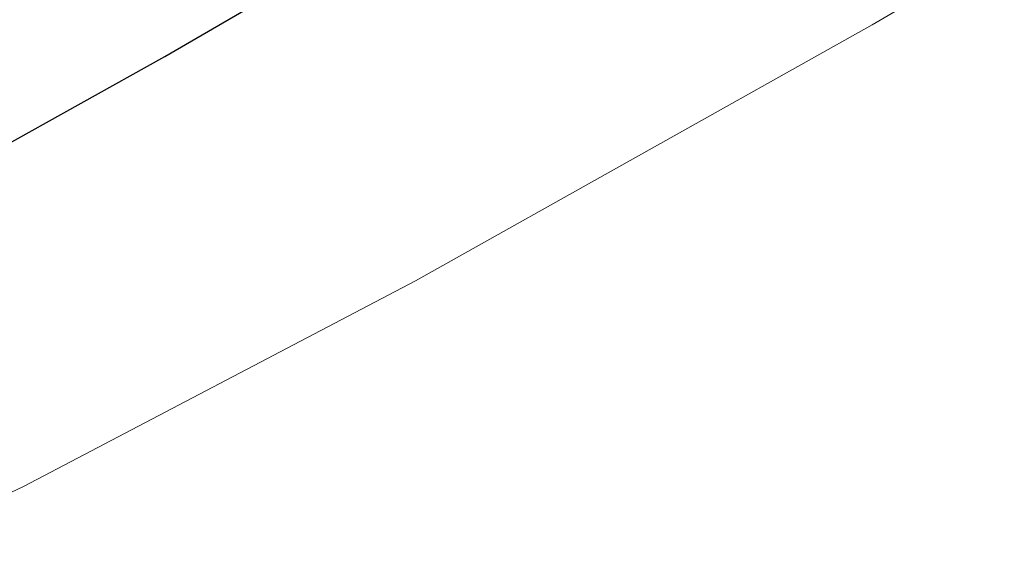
# Model space of a CAD drawing. Extents: x 1620613 to 1693141, y 557269 to 607790.
# Tile 857 of 1056: x 1620848.66 to 1620851.74, y 607327.2 to 607328.87. Entities that reach past the tile are written whole.
import ezdxf

# ---------------------------------------------------------------- set-up
doc = ezdxf.new("R2010")
doc.units = 0
doc.header["$LTSCALE"] = 10
doc.header["$MEASUREMENT"] = 0
for name, pattern in [('DGN Style 2', [7.346996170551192, 4.408197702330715, -2.938798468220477]), ('DGN Style 3', [10.28579463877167, 7.346996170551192, -2.938798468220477]), ('DGN Style 5', [5.142897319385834, 2.204098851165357, -2.938798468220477])]:
    doc.linetypes.add(name, pattern=pattern)
for name, color, linetype, lineweight in [('DT_X_Contour_Major', 132, 'DGN Style 3', 30), ('DT_X_Contour_Minor', 136, 'DGN Style 3', 0), ('PV_X_Driveway', 7, 'DGN Style 5', 0), ('SV_X_Top_of_Bank', 97, 'DGN Style 2', 0)]:
    doc.layers.add(name, color=color, linetype=linetype, lineweight=lineweight)

# ---------------------------------------------------------------- blocks, each defined once
blk = doc.blocks.new('*U1004')
at = {"layer": 'DT_X_Contour_Major', "elevation": 3.400041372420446, "flags": 128}
blk.add_lwpolyline([(-244.1590263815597, -27.22526824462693), (-245.9582130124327, -31.53047772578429), (-246.3161540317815, -32.38748241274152), (-246.6188971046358, -33.11340669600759), (-246.8664422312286, -33.70825057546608), (-247.0587894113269, -34.172014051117), (-247.8276143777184, -36.03038932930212), (-248.8338658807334, -38.35807953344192), (-249.0797851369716, -38.97471545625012), (-249.3862922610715, -39.82704170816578), (-249.753387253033, -40.91505828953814), (-250.1810701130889, -42.23876520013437), (-252.3182951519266, -48.96600821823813), (-254.6054744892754, -56.26317921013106), (-254.9177434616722, -57.68377750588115), (-254.8743306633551, -58.81821339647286), (-254.4752360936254, -59.66648688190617), (-253.720459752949, -60.2285979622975), (-251.2334804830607, -61.34601096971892), (-250.3786960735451, -61.73542086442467), (-249.6795772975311, -62.06559079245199), (-249.1361241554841, -62.3365207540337), (-248.7483366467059, -62.54821074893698), (-247.9217908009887, -63.03373078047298), (-247.6191146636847, -63.20065513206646), (-247.3309956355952, -63.33728816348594), (-247.05743371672, -63.44362987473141), (-246.7984289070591, -63.51968026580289), (-245.6237063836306, -63.80390234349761), (-235.3623574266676, -59.70334397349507), (-233.3790248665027, -58.91168992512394), (-231.8267481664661, -58.29410993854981), (-230.7055273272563, -57.85060401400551), (-230.0153623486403, -57.5811721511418), (-228.7496635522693, -57.09478593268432), (-228.3102899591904, -56.92563881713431), (-227.9414432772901, -56.78298713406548), (-227.6431235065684, -56.66683088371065), (-227.4153306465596, -56.57717006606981), (-226.9019189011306, -56.37340179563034), (-226.6787531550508, -56.2856658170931), (-226.3943147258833, -56.1752840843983), (-226.0486036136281, -56.04225659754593), (-225.6416198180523, -55.88658335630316), (-224.4746327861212, -55.441260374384), (-223.7302941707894, -55.14333622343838), (-222.3725185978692, -54.58355600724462), (-220.4013060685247, -53.76191972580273), (-217.8166565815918, -52.67842737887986), (-204.0789312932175, -46.90836498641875), (-203.7526982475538, -46.7713419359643), (-203.6283501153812, -46.71902253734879), (-203.4999805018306, -46.6648316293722), (-203.3675894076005, -46.60876921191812), (-203.2311768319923, -46.55083528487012), (-202.8620479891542, -46.3938494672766), (-202.3760832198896, -46.19854980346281), (-201.1950355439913, -45.73039017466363), (-199.3189049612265, -44.98937058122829), (-196.747691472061, -43.97549102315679), (-188.9643449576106, -40.90799891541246), (-186.3492845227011, -39.87446542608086), (-184.3416131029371, -39.07448403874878), (-182.9413306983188, -38.50805475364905), (-182.1484373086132, -38.17517757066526), (-180.8439069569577, -37.59890788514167), (-180.1253951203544, -37.23597068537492), (-178.9482573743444, -36.57936135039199), (-177.3124937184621, -35.62907987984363), (-175.2181041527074, -34.38512627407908), (-169.0215640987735, -30.67635381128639), (-166.9159204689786, -29.41391421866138), (-165.2463946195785, -28.40817478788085), (-164.0129865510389, -27.65913551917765), (-163.2156962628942, -27.16679641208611), (-161.6710792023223, -26.19615900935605), (-161.1568342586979, -25.873664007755), (-160.7725622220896, -25.634157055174), (-160.5182630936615, -25.47763815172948), (-160.3939368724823, -25.40410729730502), (-160.2356974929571, -25.31867575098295), (-160.1799956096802, -25.28837645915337), (-160.1315694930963, -25.2615522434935), (-160.090419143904, -25.23820310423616), (-160.0565445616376, -25.21832904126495), (-159.97591336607, -25.16996497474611), (-159.8818810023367, -25.11758790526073), (-159.6602573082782, -24.9967297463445), (-159.3110422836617, -24.80739049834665), (-158.8342359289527, -24.54957016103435), (-157.3926305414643, -23.7707411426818), (-156.5871451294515, -23.30127169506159), (-155.2518929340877, -22.4769851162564), (-153.3868739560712, -21.29788140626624), (-150.992088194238, -19.76396056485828), (-143.8996371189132, -15.20041547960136), (-141.5510294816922, -13.6892345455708), (-139.8245448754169, -12.57835055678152), (-138.7201833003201, -11.86776351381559), (-138.2379447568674, -11.55747341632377), (-137.7814726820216, -11.26376241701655), (-137.5833660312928, -11.13851753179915), (-137.3314001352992, -10.98306612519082), (-137.0255749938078, -10.79740819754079), (-136.6658906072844, -10.58154374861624), (-135.6349199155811, -9.96562985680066), (-135.0410585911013, -9.613441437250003), (-134.0327026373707, -9.018811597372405), (-132.609852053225, -8.181740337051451), (-130.7725068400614, -7.102227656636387), (-125.3202600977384, -3.900271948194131), (-123.5274441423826, -2.845920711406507), (-122.2381813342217, -2.084333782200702), (-121.4524716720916, -1.615511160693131), (-121.1703151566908, -1.43945284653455), (-121.0893019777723, -1.360316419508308), (-121.0603139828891, -1.330682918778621), (-121.0341098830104, -1.301134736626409), (-121.0106896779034, -1.271671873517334), (-120.9900533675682, -1.242294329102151), (-120.9387350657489, -1.164067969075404), (-120.8345032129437, -1.07860762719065), (-120.5602963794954, -0.8808963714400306), (-120.1161145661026, -0.5709342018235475), (-119.5019577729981, -0.1487211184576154), (-117.6375730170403, 1.126848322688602), (-117.0039974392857, 1.540982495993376), (-116.501559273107, 1.8267079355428), (-116.130258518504, 1.984024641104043), (-115.8900951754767, 2.012932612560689), (-115.0753202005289, 1.848216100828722), (-114.8765951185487, 1.579952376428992), (-114.8303824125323, 1.515370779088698), (-114.7769121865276, 1.436596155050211), (-114.7161844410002, 1.343628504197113), (-114.6481991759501, 1.236467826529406), (-114.4572284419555, 0.9317819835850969), (-114.3829532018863, 0.8376593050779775), (-114.3033555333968, 0.78380565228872), (-114.2184354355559, 0.7702210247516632), (-114.1281929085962, 0.7969054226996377), (-113.8804495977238, 0.9217558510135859), (-113.7693621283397, 0.9776275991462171), (-113.6219072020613, 1.0516050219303), (-113.4380848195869, 1.143688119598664), (-113.2178949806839, 1.25387689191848), (-112.5822321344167, 1.571854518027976), (-112.3691668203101, 1.676750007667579), (-112.2067180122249, 1.752953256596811), (-112.0948857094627, 1.800464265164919), (-112.0336699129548, 1.819283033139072), (-111.9379164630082, 1.831210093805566), (-111.8761730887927, 1.84954263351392), (-111.7627580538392, 1.895594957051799), (-111.597671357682, 1.969367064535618), (-111.3809130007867, 2.070858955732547), (-110.73399516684, 2.378463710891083), (-110.523190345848, 2.4765933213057), (-110.3759642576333, 2.540278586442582), (-110.2923169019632, 2.569519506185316), (-110.2722482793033, 2.564316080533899), (-110.3035035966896, 2.504514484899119), (-110.2847789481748, 2.498041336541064), (-110.2051635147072, 2.523473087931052), (-110.0646572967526, 2.580809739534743), (-109.8632602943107, 2.670051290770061), (-109.2450139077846, 2.950568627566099), (-108.9819837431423, 3.070520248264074), (-108.6565780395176, 3.219987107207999), (-108.2687967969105, 3.398969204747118), (-107.8186400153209, 3.607466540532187), (-106.5350545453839, 4.202813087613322), (-106.0900125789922, 4.409555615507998), (-105.7175757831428, 4.583273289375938), (-105.4177441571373, 4.723966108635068), (-105.1905177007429, 4.831634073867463), (-104.68138737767, 5.074715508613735), (-104.4100843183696, 5.201285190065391), (-103.9780228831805, 5.398683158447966), (-103.3852030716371, 5.666909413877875), (-102.6316248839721, 6.005963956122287), (-100.4077385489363, 7.004547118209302), (-99.62688119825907, 7.355245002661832), (-98.95222389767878, 7.658401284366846), (-98.38376664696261, 7.91401596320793), (-97.92150944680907, 8.12208903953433), (-96.83042364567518, 8.613561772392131), (-96.42078474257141, 8.79827238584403), (-96.01018238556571, 8.983799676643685), (-95.5986165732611, 9.170143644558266), (-95.18608730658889, 9.357304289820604), (-94.08472465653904, 9.857488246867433), (-93.39744857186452, 10.16794119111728), (-92.16164230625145, 10.72416205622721), (-90.37730585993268, 11.52615084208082), (-88.04443923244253, 12.57390754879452), (-81.09208798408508, 15.69561599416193), (-78.73961042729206, 16.75160535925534), (-76.89644119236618, 17.57829212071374), (-75.56258027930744, 18.17567627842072), (-74.73802768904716, 18.5437578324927), (-73.2182985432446, 19.2195718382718), (-72.40313108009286, 19.58344266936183), (-71.0974255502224, 20.16819465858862), (-69.30118195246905, 20.97382780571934), (-67.01440028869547, 22.00034211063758), (-60.26226509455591, 25.03222180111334), (-57.98118495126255, 26.0552568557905), (-56.20204591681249, 26.85045225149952), (-54.92484799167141, 27.41780798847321), (-54.14959117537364, 27.75732406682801), (-52.751494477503, 28.35891406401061), (-52.24375127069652, 28.57733037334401), (-51.76909417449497, 28.78138680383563), (-51.32752318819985, 28.97108335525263), (-50.91903831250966, 29.14642002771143), (-49.87386012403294, 29.59483798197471), (-49.46658876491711, 29.77317639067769), (-49.02865832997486, 29.97187815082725), (-48.56006881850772, 30.19094326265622), (-48.06082023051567, 30.43037172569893), (-46.68861189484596, 31.09599876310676), (-46.23529187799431, 31.3161497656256), (-45.90448807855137, 31.47738249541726), (-45.69620049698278, 31.57969695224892), (-45.61042913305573, 31.62309313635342), (-45.5450604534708, 31.6602585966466), (-45.492963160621, 31.68481529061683), (-45.38569779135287, 31.73061127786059), (-45.22326434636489, 31.79764655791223), (-45.00566282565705, 31.88592113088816), (-44.35183466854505, 32.14963904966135), (-44.11952607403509, 32.24228838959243), (-43.91297140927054, 32.32244796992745), (-43.73217067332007, 32.39011779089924), (-43.57712386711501, 32.44529785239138), (-43.19800428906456, 32.57579167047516), (-43.07670890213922, 32.62026508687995), (-42.99716242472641, 32.65581497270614), (-42.95936485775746, 32.68244132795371), (-42.96331620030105, 32.70014415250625), (-43.07916992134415, 32.7619357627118), (-43.45694219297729, 33.57664785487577), (-43.5294094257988, 33.73257840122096), (-43.58490872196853, 33.85120771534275), (-43.62344008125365, 33.93253579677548), (-43.64500350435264, 33.97656264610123), (-43.70604095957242, 34.09498506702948), (-43.73673183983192, 34.20573578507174), (-43.74516710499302, 34.22525528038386), (-43.7573196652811, 34.23634917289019), (-43.77318952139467, 34.23901746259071), (-43.79277667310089, 34.23326014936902), (-43.84996547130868, 34.2066731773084), (-43.87138412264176, 34.19712131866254), (-43.89274847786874, 34.18840597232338), (-43.91405853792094, 34.1805271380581), (-43.93531430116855, 34.17348481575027), (-44.03438117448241, 34.14257250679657), (-45.18047755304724, 35.95899565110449), (-45.40643188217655, 36.30312513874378), (-45.59311070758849, 36.55704653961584), (-45.74051402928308, 36.72075985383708), (-45.8486418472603, 36.79426508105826), (-46.084615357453, 36.87000157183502), (-46.11991900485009, 37.02740357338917), (-46.04884981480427, 37.44280721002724), (-45.87140778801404, 38.11621248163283), (-45.58759292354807, 39.04761938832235), (-44.01492026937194, 43.99618876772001), (-43.65202071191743, 44.78028851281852), (-43.51475034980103, 44.97700173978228), (-43.25846764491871, 45.23109867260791), (-42.88317259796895, 45.54257931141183), (-42.38886520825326, 45.91144365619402), (-39.80440192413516, 47.76670591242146), (-39.63361441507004, 48.52383685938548), (-39.89284177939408, 49.04233636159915), (-40.74371851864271, 50.27335017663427), (-42.18624463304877, 52.21687830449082), (-44.22042012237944, 54.87292074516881), (-50.43375392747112, 62.90571967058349), (-53.29829177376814, 66.43294601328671), (-57.23190495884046, 70.99002584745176), (-62.23459348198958, 76.57695917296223), (-68.30635734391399, 83.19374598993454), (-85.92316142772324, 102.2116488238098), (-91.77268511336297, 108.5314606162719), (-96.10865310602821, 113.227468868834), (-98.93106540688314, 116.2996735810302), (-100.2399220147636, 117.7480747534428), (-101.7121320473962, 119.4454064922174), (-102.2558617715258, 119.9739047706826), (-102.7828934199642, 120.2864008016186), (-103.2932269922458, 120.3828945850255), (-103.7868624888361, 120.2633861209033), (-105.0809597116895, 119.6566938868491), (-105.5399765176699, 119.5053821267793), (-105.9464540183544, 119.5064660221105), (-106.3003922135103, 119.6599455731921), (-106.6017911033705, 119.9658207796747), (-107.3354690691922, 120.9846822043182), (-107.7264093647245, 121.3892293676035), (-108.3489717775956, 121.8387247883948), (-109.203156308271, 122.3331684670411), (-110.2889629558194, 122.8725604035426), (-113.4932768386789, 124.3708699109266), (-114.5881001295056, 124.8468455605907), (-115.4693345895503, 125.1510403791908), (-116.1369802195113, 125.2834543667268), (-116.5910370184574, 125.2440875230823), (-117.5170700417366, 124.9100681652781), (-117.7476291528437, 124.9816660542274), (-117.7447817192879, 125.4469742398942), (-117.5085277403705, 126.305992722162), (-117.0388672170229, 127.558721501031), (-115.4752304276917, 131.4242786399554), (-114.831011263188, 133.1393941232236), (-114.0710813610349, 135.3855727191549), (-113.1954407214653, 138.1628144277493), (-112.2040893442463, 141.4711192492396), (-109.4062046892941, 151.0013495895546), (-108.3545405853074, 154.615217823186), (-107.2979617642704, 158.3091497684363), (-106.2364682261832, 162.0831454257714), (-105.1700599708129, 165.9372047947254), (-102.3197516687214, 176.3214480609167), (-101.3607452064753, 179.7893665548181), (-100.6214570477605, 182.4049395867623), (-100.1018871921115, 184.1681671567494), (-99.80203563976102, 185.0790492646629), (-99.29538923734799, 186.3716076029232), (-98.9992753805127, 186.5180118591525), (-98.49091861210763, 185.9878058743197), (-97.77031893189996, 184.7809896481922), (-96.83747633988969, 182.8975631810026), (-91.9889774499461, 172.5294824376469)], dxfattribs=at)
at = {"layer": 'DT_X_Contour_Minor', "transparency": 33554559, "flags": 128}
for points, elevation in [([(-251.2889938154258, -31.09727382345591), (-253.6248656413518, -36.68669815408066), (-254.4756969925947, -39.71706375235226), (-254.6886244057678, -40.4533310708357), (-254.9627646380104, -41.36340491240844), (-255.298117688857, -42.44728527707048), (-255.6946835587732, -43.70497216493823), (-257.6881541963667, -49.97972619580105), (-259.0102722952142, -54.19790081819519), (-259.5375105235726, -55.17637444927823), (-260.5526031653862, -56.30400621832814), (-262.0555502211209, -57.58079612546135), (-264.0463516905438, -59.00674417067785), (-270.0056281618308, -63.00814980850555), (-271.6953151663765, -64.33811523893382), (-272.2949188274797, -65.3269573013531), (-271.8044391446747, -65.97467599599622), (-270.2238761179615, -66.28127132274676), (-264.5555969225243, -66.64402770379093), (-262.6254697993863, -66.79497280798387), (-261.086297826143, -66.9757408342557), (-259.9380810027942, -67.18633178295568), (-259.1808193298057, -67.42674565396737), (-256.5591602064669, -68.61826387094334), (-252.9671011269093, -67.6306936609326), (-252.2884151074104, -67.44352781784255), (-251.791810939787, -67.30527466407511), (-251.4772886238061, -67.2159341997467), (-251.3448481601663, -67.17550642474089), (-251.2344493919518, -67.13291594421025), (-250.8399330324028, -66.9757632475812), (-249.7391830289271, -66.53624801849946), (-247.9321993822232, -65.81437025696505), (-245.4189820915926, -64.81012996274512), (-237.775424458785, -61.75567246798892), (-235.1706612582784, -60.71626044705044), (-233.0890398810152, -59.88886750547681), (-231.530560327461, -59.2734936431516), (-230.495222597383, -58.87013885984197), (-228.431844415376, -58.07721821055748), (-227.7333319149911, -57.80852125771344), (-227.1853280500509, -57.59712088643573), (-226.7878328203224, -57.44301709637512), (-226.5408462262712, -57.34620988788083), (-226.0828934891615, -57.16445277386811), (-225.8461630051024, -57.07181872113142), (-225.4794361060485, -56.93023439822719), (-224.982712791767, -56.73969980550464), (-224.3559930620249, -56.50021494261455), (-222.511411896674, -55.79632161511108), (-221.597072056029, -55.43553532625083), (-220.2374884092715, -54.88109645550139), (-218.4326609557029, -54.13300500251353), (-216.1825896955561, -53.19126096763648), (-205.8273901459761, -48.84191300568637), (-204.4341094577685, -48.25671303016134), (-204.1551154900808, -48.1395311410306), (-203.9667143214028, -48.05988908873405), (-203.610756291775, -47.90884934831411), (-203.0872414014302, -47.68641191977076), (-202.3961696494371, -47.39257680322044), (-200.3299024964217, -46.51381957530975), (-199.3883255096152, -46.12159672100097), (-198.1132949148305, -45.60399607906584), (-196.5048107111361, -44.96101764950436), (-194.5628728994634, -44.19266143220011), (-188.9397672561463, -41.97654113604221), (-186.9793009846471, -41.19840604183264), (-185.3152314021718, -40.52609098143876), (-183.9475585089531, -39.95959595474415), (-182.876282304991, -39.49892096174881), (-180.4147413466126, -38.41154769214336), (-179.3903959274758, -37.92508193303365), (-178.1635153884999, -37.28121460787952), (-176.7340997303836, -36.47994571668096), (-175.1021489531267, -35.52127525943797), (-170.4802333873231, -32.75495195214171), (-168.8461744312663, -31.77341956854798), (-167.4104342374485, -30.90356489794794), (-166.1730128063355, -30.14538794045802), (-165.133910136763, -29.49888869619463), (-162.6273947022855, -27.92379432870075), (-161.7929076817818, -27.40046804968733), (-161.1693331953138, -27.0118099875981), (-160.7566712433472, -26.75782014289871), (-160.5549218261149, -26.63849851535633), (-160.2981400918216, -26.49986513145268), (-160.2108267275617, -26.45254249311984), (-160.1414729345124, -26.41454961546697), (-160.090078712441, -26.38588649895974), (-160.0566440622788, -26.36655314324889), (-159.9914310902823, -26.32743720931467), (-159.8605312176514, -26.25544378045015), (-159.5167413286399, -26.06880044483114), (-158.9600614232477, -25.76750720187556), (-158.1904915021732, -25.35156405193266), (-155.854451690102, -24.08951577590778), (-154.7926750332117, -23.48542267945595), (-153.3593749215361, -22.61967959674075), (-151.5545513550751, -21.49228652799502), (-149.3782043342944, -20.10324347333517), (-143.079247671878, -16.05026201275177), (-140.9933992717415, -14.70815008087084), (-139.4600715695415, -13.72155038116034), (-138.4792645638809, -13.09046291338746), (-138.050978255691, -12.81488767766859), (-137.6455756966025, -12.55403669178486), (-137.4382650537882, -12.42406448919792), (-137.1203850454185, -12.22978612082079), (-136.6919356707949, -11.97120158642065), (-136.1529169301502, -11.64831088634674), (-134.568107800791, -10.70152746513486), (-133.8224923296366, -10.2583754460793), (-132.7742527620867, -9.639006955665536), (-131.4233890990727, -8.843421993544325), (-129.7699013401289, -7.871620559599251), (-124.9571018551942, -5.045194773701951), (-123.3572829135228, -4.097632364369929), (-122.1674257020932, -3.374764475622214), (-121.3875302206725, -2.876591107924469), (-121.0175964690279, -2.603112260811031), (-120.5777221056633, -2.173428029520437), (-120.420327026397, -2.012528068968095), (-120.2780475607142, -1.852091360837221), (-120.1508837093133, -1.692117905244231), (-120.0388354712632, -1.532607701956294), (-119.7601943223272, -1.107864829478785), (-119.6002302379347, -0.9216060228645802), (-119.3293188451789, -0.6813867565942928), (-118.9474601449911, -0.3872070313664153), (-118.4546541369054, -0.03906684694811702), (-116.992575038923, 0.9612542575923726), (-116.4957153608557, 1.286024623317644), (-116.1016956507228, 1.510094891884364), (-115.8105159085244, 1.633465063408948), (-115.6221761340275, 1.656135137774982), (-114.9832171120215, 1.52696192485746), (-114.8273738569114, 1.316585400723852), (-114.7911331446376, 1.265939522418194), (-114.7492009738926, 1.204163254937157), (-114.7015773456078, 1.131256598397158), (-114.6482622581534, 1.047219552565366), (-114.4985000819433, 0.8082802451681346), (-114.4318522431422, 0.7387010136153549), (-114.3442303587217, 0.7091677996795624), (-114.2356344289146, 0.7196806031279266), (-114.106064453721, 0.7702394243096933), (-113.7325791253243, 0.9584576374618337), (-113.5835035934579, 1.033485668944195), (-113.4163909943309, 1.117406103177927), (-113.2312413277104, 1.210218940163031), (-113.0280545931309, 1.311924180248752), (-112.4621738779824, 1.594994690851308), (-112.2724985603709, 1.688374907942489), (-112.1278831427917, 1.756212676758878), (-112.0283276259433, 1.798507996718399), (-111.9738320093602, 1.815260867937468), (-111.8885902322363, 1.825878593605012), (-111.8336249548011, 1.842198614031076), (-111.7326604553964, 1.88319538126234), (-111.5856967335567, 1.948868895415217), (-111.3927337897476, 2.039219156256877), (-110.8168336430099, 2.313055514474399), (-110.6291706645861, 2.400412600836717), (-110.498106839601, 2.457106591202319), (-110.4236421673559, 2.483137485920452), (-110.4057766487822, 2.478505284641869), (-110.4336008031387, 2.425268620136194), (-110.408598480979, 2.423287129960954), (-110.3127233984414, 2.457270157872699), (-110.1459755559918, 2.527217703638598), (-109.9083549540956, 2.633129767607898), (-109.1802030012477, 2.963514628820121), (-108.8860031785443, 3.097559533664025), (-108.5495176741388, 3.251905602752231), (-108.170746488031, 3.426552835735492), (-107.7496896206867, 3.621501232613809), (-106.5704903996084, 4.168431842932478), (-106.1554237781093, 4.36132963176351), (-105.7946233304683, 4.529825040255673), (-105.4880890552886, 4.673918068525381), (-105.2358209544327, 4.79360871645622), (-104.6354609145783, 5.080247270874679), (-104.3412596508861, 5.217949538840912), (-103.9089258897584, 5.416077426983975), (-103.3384596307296, 5.674630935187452), (-102.6298608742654, 5.993610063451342), (-100.5560875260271, 6.924788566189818), (-99.8152772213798, 7.257517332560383), (-99.14817631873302, 7.557319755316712), (-98.55478481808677, 7.824195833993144), (-98.0351027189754, 8.058145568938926), (-96.7475629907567, 8.638109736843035), (-96.26416712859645, 8.856078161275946), (-95.77963433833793, 9.075010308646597), (-95.29396462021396, 9.294906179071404), (-94.80715797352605, 9.515765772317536), (-93.50749101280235, 10.10600965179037), (-92.77353282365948, 10.4377576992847), (-91.54640847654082, 10.99031893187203), (-89.82611797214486, 11.76369334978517), (-87.61266130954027, 12.75788095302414), (-81.05255533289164, 15.70346547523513), (-78.81576908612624, 16.70745149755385), (-77.02548982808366, 17.51022117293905), (-75.68171755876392, 18.11177450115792), (-74.78445227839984, 18.5121114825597), (-72.98708751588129, 19.31138830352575), (-72.1013000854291, 19.70657468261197), (-70.79196136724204, 20.29267620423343), (-69.05907136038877, 21.06969286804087), (-66.90263006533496, 22.03762467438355), (-60.58738489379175, 24.87332968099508), (-58.43750897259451, 25.8372231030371), (-56.72431508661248, 26.60212461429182), (-55.4478032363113, 27.16803421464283), (-54.60797342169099, 27.53495190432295), (-52.95066996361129, 28.24807652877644), (-52.3487913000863, 28.50698716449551), (-51.78613290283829, 28.74887560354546), (-51.26269477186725, 28.97374184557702), (-50.778476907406, 29.18158589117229), (-49.53952295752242, 29.71314041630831), (-49.0775596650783, 29.91444531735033), (-48.62088525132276, 30.11969412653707), (-48.16949971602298, 30.32888684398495), (-47.7234030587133, 30.54202346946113), (-46.5408638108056, 31.11564634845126), (-46.15020249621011, 31.30536768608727), (-45.86512298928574, 31.4443145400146), (-45.68562528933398, 31.53248690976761), (-45.61170939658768, 31.56988479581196), (-45.55537609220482, 31.60191317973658), (-45.51047978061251, 31.62307560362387), (-45.41804082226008, 31.66254158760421), (-45.27805921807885, 31.72031113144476), (-45.09053496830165, 31.79638423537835), (-44.52708010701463, 32.02365059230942), (-44.31715165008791, 32.10684285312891), (-44.10995742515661, 32.1859698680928), (-43.90549743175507, 32.26103163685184), (-43.70377167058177, 32.33202815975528), (-43.16948194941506, 32.51593189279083), (-42.99717565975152, 32.57787939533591), (-42.88097408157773, 32.62579410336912), (-42.82087721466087, 32.6596760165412), (-42.81688505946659, 32.6795251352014), (-42.88104559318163, 32.71374572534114), (-42.87156232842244, 32.74108844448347), (-42.79499213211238, 32.79745115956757), (-42.65133500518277, 32.88283387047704), (-42.44059094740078, 32.99723657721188), (-41.78915755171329, 33.34100378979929), (-41.57206330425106, 33.45714496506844), (-41.40935560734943, 33.54774308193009), (-41.30103446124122, 33.61279814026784), (-41.24709986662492, 33.65231013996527), (-41.12230704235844, 33.77709900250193), (-41.25624996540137, 34.01663192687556), (-41.28952939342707, 34.07826015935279), (-41.33196356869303, 34.16048788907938), (-41.38355249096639, 34.26331511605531), (-41.44429615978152, 34.38674184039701), (-41.74912769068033, 35.01079871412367), (-42.7012064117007, 34.65888466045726), (-42.87650068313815, 34.59461657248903), (-42.99434976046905, 34.55263261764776), (-43.05475364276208, 34.53293279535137), (-43.05771233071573, 34.53551710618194), (-42.93748075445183, 34.59957353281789), (-43.78832270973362, 36.72433501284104), (-43.95516180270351, 37.13430726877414), (-44.09103252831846, 37.45361197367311), (-44.19593488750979, 37.68224912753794), (-44.26986888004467, 37.82021873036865), (-44.42573503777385, 38.0672476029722), (-44.47900148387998, 38.1489852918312), (-44.52190120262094, 38.20892670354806), (-44.55443419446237, 38.24707183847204), (-44.57660045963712, 38.26342069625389), (-44.62188819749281, 38.2779559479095), (-44.62866362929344, 38.30816434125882), (-44.61502412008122, 38.38788808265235), (-44.58096967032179, 38.51712717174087), (-44.52650028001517, 38.69588160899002), (-44.22467493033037, 39.64560479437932), (-43.09697245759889, 42.08217767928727), (-42.67040779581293, 42.69345974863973), (-41.87401487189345, 43.48306043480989), (-40.70779368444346, 44.45097973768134), (-39.17174423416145, 45.59721765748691), (-31.14058085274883, 51.36240472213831), (-31.13452700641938, 51.38924248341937), (-31.61714367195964, 52.01968448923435), (-33.06758817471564, 53.89950860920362), (-35.48586051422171, 57.02871484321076), (-38.87196069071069, 61.40730319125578), (-56.93202646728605, 84.75594041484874)], 3.000041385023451), ([(-28.66335585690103, 51.7220972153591), (-29.30004596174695, 51.26892201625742), (-29.42493632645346, 51.18009445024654), (-29.52674023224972, 51.10782969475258), (-29.60545768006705, 51.05212774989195), (-29.66108866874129, 51.01298861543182), (-29.77865602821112, 50.93070133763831), (-29.85936793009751, 50.86308585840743), (-30.01332811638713, 50.72195487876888), (-30.24053658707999, 50.50730839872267), (-30.54099334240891, 50.21914641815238), (-31.4398757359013, 49.35269380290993), (-31.75494705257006, 49.04151269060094), (-32.02599920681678, 48.7578088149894), (-32.25303219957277, 48.50158217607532), (-32.43604603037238, 48.27283277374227), (-32.86539069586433, 47.69947068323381), (-33.16645912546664, 47.39634373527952), (-33.74765591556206, 46.91698445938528), (-34.60898106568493, 46.26139285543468), (-35.75043457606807, 45.42956892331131), (-39.16781508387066, 42.9763953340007), (-40.31616411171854, 42.11306466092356), (-41.19817581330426, 41.36295283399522), (-41.81385018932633, 40.72605985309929), (-42.16318723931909, 40.20238571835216), (-42.73963627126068, 38.95687982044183), (-42.90612817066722, 38.49162199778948), (-42.97326709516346, 38.02997795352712), (-42.94105304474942, 37.57194768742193), (-42.8094860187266, 37.1175311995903), (-41.96368295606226, 35.00535307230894), (-42.23085186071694, 34.86301205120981), (-42.26887846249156, 34.84078360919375), (-42.26845730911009, 34.83510157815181), (-42.22958840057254, 34.84596595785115), (-42.15227173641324, 34.87337674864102), (-41.70174920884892, 35.03990206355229), (-41.55750328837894, 34.74459908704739), (-41.52192420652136, 34.67397008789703), (-41.47700664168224, 34.58864150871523), (-41.4227505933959, 34.48861334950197), (-41.35915606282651, 34.37388561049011), (-41.04059179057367, 33.80419047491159), (-41.33739384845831, 33.50739783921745), (-41.41715527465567, 33.43902560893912), (-41.52923867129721, 33.36110576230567), (-41.67364403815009, 33.27363829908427), (-41.85037137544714, 33.17662321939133), (-42.36474023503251, 32.90518618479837), (-42.53114278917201, 32.8148543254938), (-42.64457380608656, 32.7474365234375), (-42.70503328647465, 32.70293277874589), (-42.71252122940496, 32.68134309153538), (-42.66186036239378, 32.65432266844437), (-42.67755569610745, 32.63433251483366), (-42.7626373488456, 32.59462737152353), (-42.91710532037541, 32.53520723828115), (-43.14095960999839, 32.45607211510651), (-43.83041947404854, 32.2187584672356), (-44.07882419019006, 32.13194548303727), (-44.30694344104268, 32.04949176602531), (-44.51477722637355, 31.9713973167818), (-44.70232554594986, 31.8976621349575), (-45.17540711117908, 31.70684733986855), (-45.33285409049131, 31.64297570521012), (-45.4503838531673, 31.59447189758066), (-45.52799640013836, 31.56133591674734), (-45.56569173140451, 31.54356776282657), (-45.61298965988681, 31.5166764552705), (-45.67505008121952, 31.48527686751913), (-45.82575790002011, 31.41124658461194), (-46.06511311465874, 31.29458560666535), (-46.39311572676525, 31.1352939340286), (-47.38598588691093, 30.65367521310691), (-47.77893061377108, 30.46683042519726), (-48.21311217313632, 30.26751010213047), (-48.68853056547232, 30.05571424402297), (-49.20518579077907, 29.83144285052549), (-50.63791550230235, 29.21675175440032), (-51.19786635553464, 28.97640033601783), (-51.80317163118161, 28.71636440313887), (-52.45383132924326, 28.4366439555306), (-53.14984545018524, 28.13723899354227), (-55.06635566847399, 27.31257974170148), (-55.97075848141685, 26.91826044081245), (-57.24658425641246, 26.35379697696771), (-58.89383299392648, 25.61918935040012), (-60.91250469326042, 24.71443756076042), (-66.79085984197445, 22.07490723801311), (-68.81696076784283, 21.16555793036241), (-70.48649718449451, 20.41715774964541), (-71.79946909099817, 19.8297066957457), (-72.75587648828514, 19.40320476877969), (-74.83087686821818, 18.4804651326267), (-75.80085483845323, 18.04787272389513), (-77.15453846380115, 17.44215022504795), (-78.89192774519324, 16.66329763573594), (-81.01302268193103, 15.71131495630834), (-87.18088338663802, 12.94185435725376), (-89.27493008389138, 12.00123585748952), (-90.93117464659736, 11.25647580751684), (-92.14961707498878, 10.70757420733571), (-92.93025736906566, 10.35453105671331), (-94.42822864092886, 9.674227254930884), (-94.98931266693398, 9.419668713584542), (-95.5490862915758, 9.16622094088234), (-96.10754951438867, 8.913883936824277), (-96.66470233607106, 8.662657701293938), (-98.14869599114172, 7.994202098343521), (-98.72580298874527, 7.734375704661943), (-99.34412873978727, 7.456238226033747), (-100.0036732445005, 7.159789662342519), (-100.7044365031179, 6.845030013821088), (-102.6280968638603, 5.981256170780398), (-103.2917161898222, 5.682352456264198), (-103.8398288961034, 5.433471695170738), (-104.2724349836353, 5.234613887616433), (-104.5895344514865, 5.085779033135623), (-105.281124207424, 4.755583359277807), (-105.5584339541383, 4.62387002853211), (-105.871670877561, 4.476376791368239), (-106.2208349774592, 4.313103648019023), (-106.6059262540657, 4.134050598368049), (-107.6807392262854, 3.635535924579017), (-108.0726961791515, 3.454136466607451), (-108.4424573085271, 3.283824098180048), (-108.7900226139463, 3.124598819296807), (-109.1153920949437, 2.976460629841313), (-109.9534496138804, 2.596208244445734), (-110.2272938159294, 2.473625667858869), (-110.4202832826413, 2.391067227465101), (-110.5324180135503, 2.348532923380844), (-110.5636980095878, 2.346022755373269), (-110.5393050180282, 2.392694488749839), (-110.5549674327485, 2.396755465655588), (-110.6202494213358, 2.37393459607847), (-110.7351509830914, 2.324231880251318), (-110.8996721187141, 2.247647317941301), (-111.4045545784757, 2.007579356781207), (-111.5737221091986, 1.9283707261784), (-111.7025628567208, 1.870795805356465), (-111.7910768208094, 1.834854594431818), (-111.8392640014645, 1.820547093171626), (-111.9139941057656, 1.811238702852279), (-111.961769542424, 1.796551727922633), (-112.049048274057, 1.759472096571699), (-112.1758303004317, 1.699999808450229), (-112.342115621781, 1.618134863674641), (-112.8382142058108, 1.369971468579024), (-113.0243978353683, 1.276749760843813), (-113.2108747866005, 1.183207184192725), (-113.3976450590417, 1.089343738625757), (-113.5847086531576, 0.9951594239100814), (-114.0839359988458, 0.7435734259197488), (-114.2528334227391, 0.6691401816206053), (-114.3851051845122, 0.6345299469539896), (-114.4807512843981, 0.6397427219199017), (-114.539771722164, 0.6847785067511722), (-114.6483253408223, 0.8579712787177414), (-114.6869702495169, 0.918884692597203), (-114.7214897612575, 0.9717303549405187), (-114.7518838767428, 1.016508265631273), (-114.7781525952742, 1.053218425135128), (-114.8911140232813, 1.205707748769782), (-115.3542570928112, 1.299337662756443), (-115.490773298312, 1.282905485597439), (-115.7018320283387, 1.193481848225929), (-115.9874332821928, 1.031066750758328), (-116.3475770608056, 0.7956601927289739), (-117.4073505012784, 0.07058742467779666), (-117.7788057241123, -0.2034798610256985), (-118.0983413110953, -0.4818771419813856), (-118.3659572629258, -0.7646044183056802), (-118.5816535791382, -1.051661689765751), (-119.0876175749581, -1.822921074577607), (-119.2910777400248, -2.112563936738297), (-119.5219852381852, -2.403047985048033), (-119.7803400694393, -2.6943732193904), (-120.0661422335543, -2.986539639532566), (-120.8648777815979, -3.766771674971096), (-121.3225887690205, -4.137671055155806), (-122.0966700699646, -4.665195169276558), (-123.1871216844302, -5.349344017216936), (-124.5939436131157, -6.190117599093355), (-128.767295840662, -8.641013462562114), (-130.2369261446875, -9.505103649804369), (-131.5158028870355, -10.25920231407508), (-132.6039260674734, -10.90330945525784), (-133.501295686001, -11.43742507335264), (-135.6399432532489, -12.71507802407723), (-136.3582963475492, -13.14499497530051), (-136.909369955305, -13.47650611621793), (-137.2931640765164, -13.70961144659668), (-137.5096787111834, -13.84431096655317), (-137.8640117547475, -14.07230193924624), (-138.2383458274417, -14.31316231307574), (-139.0955982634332, -14.86475020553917), (-140.4357690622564, -15.72706561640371), (-142.2588582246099, -16.90010854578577), (-147.7643204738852, -20.44252638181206), (-149.7222287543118, -21.68669164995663), (-151.4668569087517, -22.7623740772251), (-152.9982049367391, -23.66957366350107), (-154.3162728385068, -24.40829040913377), (-157.5467470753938, -26.15355794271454), (-158.6090805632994, -26.72762390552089), (-159.3732253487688, -27.14087114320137), (-159.8391814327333, -27.39329965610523), (-160.0069488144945, -27.48490944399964), (-160.05674356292, -27.51477724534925), (-160.0897382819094, -27.53356989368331), (-160.1513763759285, -27.56754698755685), (-160.2416578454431, -27.6167085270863), (-160.3605826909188, -27.68105451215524), (-160.7159067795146, -27.87288973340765), (-160.9950793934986, -28.03800213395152), (-161.5661041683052, -28.38946291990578), (-162.4289811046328, -28.92727209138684), (-163.5837102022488, -29.65142964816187), (-167.0521240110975, -31.83098098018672), (-168.3330390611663, -32.63164036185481), (-169.5744738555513, -33.39895500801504), (-170.7764283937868, -34.13292491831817), (-171.9389026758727, -34.83355009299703), (-174.9861937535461, -36.65742424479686), (-176.1557057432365, -37.33081155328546), (-177.3787734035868, -37.98306786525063), (-178.6553967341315, -38.61419318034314), (-179.9855757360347, -39.22418749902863), (-183.604127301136, -40.82266435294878), (-184.953786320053, -41.41113715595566), (-186.2888497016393, -41.97769792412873), (-187.6093174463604, -42.52234665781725), (-188.9151895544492, -43.04508335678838), (-192.378054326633, -44.40983184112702), (-193.6907164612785, -44.93266471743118), (-195.0315542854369, -45.47760198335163), (-196.4005677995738, -46.04464363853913), (-197.7977570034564, -46.6337896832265), (-201.5611624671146, -48.23431832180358), (-202.8068933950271, -48.76405462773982), (-203.7215320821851, -49.15286706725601), (-204.3050785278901, -49.4007556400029), (-204.557532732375, -49.50772034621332), (-204.7892876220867, -49.60506107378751), (-205.122084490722, -49.7448410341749), (-205.9466589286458, -50.09117536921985), (-207.2630109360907, -50.64406407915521), (-209.0711405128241, -51.40350716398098), (-214.5485228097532, -53.70409455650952), (-216.4640158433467, -54.50409027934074), (-218.1024582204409, -55.17863690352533), (-219.4638499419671, -55.72773442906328), (-220.5481910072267, -56.15138285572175), (-223.0703663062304, -57.11384652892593), (-223.9168219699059, -57.43714301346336), (-224.5645574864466, -57.68518471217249), (-225.0135728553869, -57.85797162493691), (-225.2638680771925, -57.95550375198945), (-225.6663618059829, -58.11524970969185), (-225.9325421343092, -58.21920330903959), (-226.429212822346, -58.41125463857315), (-227.1563738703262, -58.69140369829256), (-228.1140252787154, -59.05965048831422), (-230.9750828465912, -60.15910556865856), (-232.2341146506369, -60.64783893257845), (-233.8654168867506, -61.28944771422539), (-235.8689895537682, -62.08393191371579), (-238.244832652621, -63.03129153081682), (-245.0767748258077, -65.76141773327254), (-247.3358571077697, -66.66393429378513), (-248.9891473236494, -67.32388932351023), (-250.0366454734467, -67.74128282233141), (-250.4783515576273, -67.9161147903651), (-250.8485116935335, -68.05891799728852), (-251.1604747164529, -68.15815091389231), (-251.8187436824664, -68.34874725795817), (-252.8233185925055, -68.63070702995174), (-254.1741994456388, -69.00403022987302), (-258.2382896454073, -70.1213766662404), (-259.91491875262, -70.53719098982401), (-261.8967384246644, -70.9466241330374), (-264.1837486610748, -71.34967609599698), (-266.7759494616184, -71.74634687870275), (-274.0954056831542, -72.79562739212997), (-275.3482357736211, -73.53251449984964), (-273.6171338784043, -74.9562154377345), (-268.9020999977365, -77.06673020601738), (-261.203134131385, -79.86405880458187), (-236.6939825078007, -88.23935350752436), (-228.6428515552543, -90.981510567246), (-222.8713224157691, -92.92651071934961), (-219.3793950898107, -94.07435396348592), (-218.1670695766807, -94.42504030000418), (-217.9736706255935, -94.29732798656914), (-217.8612127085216, -94.28280657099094), (-217.6688881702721, -94.33502655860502), (-217.3966970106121, -94.45398794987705), (-217.0446392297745, -94.63969074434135), (-215.9993296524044, -95.22388673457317), (-215.6384696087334, -95.41272896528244), (-215.3398716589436, -95.54110866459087), (-215.1035358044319, -95.60902583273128), (-214.9294620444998, -95.61648046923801), (-214.2623960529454, -95.51018953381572), (-212.4236245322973, -94.90701760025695), (-211.3693692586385, -95.27248518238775), (-208.9946483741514, -96.62739018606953), (-205.2994618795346, -98.9717326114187), (-200.2838097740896, -102.305512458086), (-185.1481166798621, -112.5148419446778), (-180.6644119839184, -115.3006257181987), (-178.5650677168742, -116.0009799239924), (-178.8500838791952, -114.6159045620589), (-181.5194604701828, -111.1453996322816), (-191.8169452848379, -99.1101470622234), (-195.1750249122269, -95.14225500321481), (-197.5261501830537, -92.26501825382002), (-198.8703210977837, -90.47843681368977), (-199.2075376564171, -89.7825106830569), (-198.4316547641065, -89.0797177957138), (-195.4061593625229, -87.93956867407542), (-194.7024538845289, -87.65115346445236), (-193.8879783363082, -87.27454317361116), (-192.9627327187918, -86.8097378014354), (-191.9267170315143, -86.25673734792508), (-189.0163151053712, -84.6644760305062), (-187.885862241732, -84.08033551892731), (-186.6773050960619, -83.52210997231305), (-185.3906436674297, -82.98979939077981), (-184.0258779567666, -82.48340377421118), (-180.2823636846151, -81.167568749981), (-179.0181060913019, -80.7215757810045), (-178.0329690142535, -80.37047314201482), (-177.3269524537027, -80.11426083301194), (-176.9000564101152, -79.95293885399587), (-176.1338276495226, -79.64926735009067), (-175.8762315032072, -79.54731187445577), (-175.6781146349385, -79.46919907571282), (-175.5394770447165, -79.4149289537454), (-175.4603187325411, -79.3845015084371), (-175.3285356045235, -79.33515189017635), (-174.8662217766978, -79.15331559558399), (-173.5781176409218, -78.64481892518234), (-171.4642231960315, -77.80966187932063), (-168.5245384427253, -76.64784445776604), (-159.584325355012, -73.11411749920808), (-156.6458573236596, -71.9527562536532), (-154.5356130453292, -71.11896773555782), (-153.2535925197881, -70.61275194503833), (-152.7997957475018, -70.43410888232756), (-152.6939693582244, -70.39449101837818), (-152.6463643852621, -70.37338774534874), (-152.5829192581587, -70.33979132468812), (-152.503633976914, -70.2937017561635), (-152.408508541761, -70.23511903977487), (-152.1337205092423, -70.06224093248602), (-152.0269385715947, -69.99821415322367), (-151.9126837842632, -69.93579239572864), (-151.7909561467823, -69.87497566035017), (-151.6617556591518, -69.81576394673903), (-151.307257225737, -69.6600060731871), (-150.7865892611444, -69.44654054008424), (-149.4904591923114, -68.92296234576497), (-147.4188670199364, -68.08927149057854), (-144.5718127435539, -66.94546797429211), (-135.9457185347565, -63.48184171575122), (-133.0872926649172, -62.33768157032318), (-130.9815857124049, -61.50292082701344), (-129.6285976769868, -60.97755948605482), (-129.0283285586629, -60.76159754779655), (-128.4312361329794, -60.59823158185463), (-128.1976767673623, -60.5043540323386), (-127.9448179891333, -60.34524585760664), (-127.6726597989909, -60.12090705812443), (-127.3812021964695, -59.83133763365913), (-125.9760347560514, -58.32780886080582), (-125.8161657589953, -58.21285156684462), (-125.7512496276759, -58.17585428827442), (-125.6250165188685, -58.1141298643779), (-125.4374664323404, -58.02767829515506), (-125.1885993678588, -57.91649958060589), (-124.4431978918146, -57.58705348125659), (-124.1611560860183, -57.4587819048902), (-123.8740817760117, -57.32105175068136), (-123.5819749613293, -57.17386301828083), (-123.2848356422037, -57.01721570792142), (-122.485754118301, -56.5868781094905), (-122.2091005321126, -56.43948820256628), (-121.978450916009, -56.32007168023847), (-121.7938052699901, -56.2286285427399), (-121.6551635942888, -56.16515879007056), (-121.1155117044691, -55.93423784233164), (-120.8633052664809, -55.59544713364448), (-120.8215244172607, -55.51844386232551), (-120.8042703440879, -55.43263006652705), (-120.8115430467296, -55.33800574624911), (-120.843342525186, -55.23457090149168), (-120.9608435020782, -54.94699728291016), (-121.000999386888, -54.84809745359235), (-121.0333413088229, -54.767078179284), (-121.0578692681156, -54.70393946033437), (-121.0745832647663, -54.65868129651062), (-121.134349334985, -54.48919782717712), (-120.8391535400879, -54.3255671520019), (-120.7496332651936, -54.27642424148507), (-120.6075849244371, -54.19912294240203), (-120.4130085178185, -54.09366325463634), (-120.165904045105, -53.96004517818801), (-119.4369213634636, -53.56618578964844), (-119.1930260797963, -53.43487928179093), (-119.0080772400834, -53.33635429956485), (-118.8820748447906, -53.2706108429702), (-118.8150188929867, -53.23764891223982), (-118.7147982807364, -53.19345913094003), (-118.6559550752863, -53.16767004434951), (-118.5545909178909, -53.12344512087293), (-118.4107058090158, -53.06078436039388), (-118.2242997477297, -52.97968776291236), (-117.6705223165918, -52.73884905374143), (-117.4885509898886, -52.65940803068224), (-117.3579700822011, -52.60171399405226), (-117.278779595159, -52.56576694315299), (-117.2509795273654, -52.55156687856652), (-117.2453665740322, -52.54269602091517), (-117.2033268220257, -52.52277257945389), (-117.0814172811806, -52.4696553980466), (-116.879637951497, -52.38334447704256), (-116.597988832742, -52.26383981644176), (-115.7404314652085, -51.90090240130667), (-115.3795960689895, -51.74519667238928), (-114.9402579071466, -51.55028254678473), (-114.4224169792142, -51.316160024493), (-113.8260732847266, -51.04282910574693), (-112.1311530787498, -50.26166879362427), (-111.4732828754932, -49.95998472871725), (-110.7708624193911, -49.64080276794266), (-110.0238917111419, -49.30412291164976), (-109.2323707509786, -48.94994515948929), (-107.0622478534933, -47.98214062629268), (-106.2708308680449, -47.62965386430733), (-105.524172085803, -47.29804697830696), (-104.8222715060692, -46.98731996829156), (-104.1651291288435, -46.6974728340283), (-102.4724270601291, -45.95238697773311), (-101.6161663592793, -45.57374351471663), (-100.3169108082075, -44.99662751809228), (-98.57466040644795, -44.22103898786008), (-96.38941515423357, -43.2469779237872), (-89.97143468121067, -40.38485170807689), (-87.75575667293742, -39.39607936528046), (-85.9222080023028, -38.57635699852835), (-84.47078867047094, -37.92568460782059), (-83.4014986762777, -37.44406219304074), (-81.05956447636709, -36.38513572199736), (-80.23220259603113, -36.01111022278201), (-79.50656760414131, -35.68322857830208), (-78.88265950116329, -35.40149078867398), (-78.36047828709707, -35.16589685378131), (-77.10363090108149, -34.59917150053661), (-76.39172531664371, -34.27964198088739), (-75.1986441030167, -33.74609743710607), (-73.52438726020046, -32.99853786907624), (-71.36895478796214, -32.03696327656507), (-64.97956735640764, -29.18741099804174), (-62.83160034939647, -28.22902048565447), (-61.17973990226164, -27.49101315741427), (-60.02398601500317, -26.97338901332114), (-59.36433868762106, -26.67614805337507), (-58.26675456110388, -26.17734973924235), (-57.89447235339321, -26.00785803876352), (-57.60081382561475, -25.87348167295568), (-57.38577897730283, -25.77422064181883), (-57.24936780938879, -25.71007494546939), (-56.99043626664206, -25.58584020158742), (-56.85282068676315, -25.51876037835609), (-56.63417260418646, -25.41069696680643), (-56.33449201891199, -25.26164996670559), (-55.95377893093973, -25.07161937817), (-54.8305006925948, -24.51022635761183), (-54.42835901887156, -24.31061814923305), (-54.06439267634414, -24.13283828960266), (-53.73860166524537, -23.97688677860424), (-53.45098598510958, -23.84276361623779), (-52.73491127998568, -23.51420631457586), (-52.49968865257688, -23.40738071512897), (-52.33107679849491, -23.33332189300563), (-52.22907571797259, -23.2920298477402), (-52.19368541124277, -23.28350457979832), (-52.1881256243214, -23.30445956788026), (-52.1602433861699, -23.29867513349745), (-52.08076651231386, -23.26560558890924), (-51.94969500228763, -23.20525093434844), (-51.76702885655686, -23.11761116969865), (-51.21112628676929, -22.84752498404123), (-50.9964290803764, -22.74327124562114), (-50.76926438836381, -22.63307466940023), (-50.52963221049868, -22.5169352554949), (-50.27753254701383, -22.39485300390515), (-49.58864346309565, -22.06137654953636), (-49.37009269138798, -21.95659541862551), (-49.23110718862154, -21.89235936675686), (-49.17168695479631, -21.86866839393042), (-49.19183198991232, -21.88552250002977), (-49.35163910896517, -21.98452688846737), (-49.3771247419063, -22.00460700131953), (-49.33372630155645, -21.99059404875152), (-49.22144378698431, -21.94248803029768), (-49.04027719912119, -21.86028894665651), (-48.46532086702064, -21.59563396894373), (-48.25667408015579, -21.52164932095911), (-48.06195096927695, -21.49818661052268), (-47.88115153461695, -21.5252458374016), (-47.71427577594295, -21.6028270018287), (-47.28783865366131, -21.87707269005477), (-47.14352265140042, -21.97119530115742), (-47.03040248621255, -22.04787886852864), (-46.94847815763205, -22.10712339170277), (-46.89774966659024, -22.14892887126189), (-46.80406813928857, -22.23715809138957), (-46.77389289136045, -22.26847884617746), (-46.75362829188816, -22.29626919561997), (-46.74327434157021, -22.32052913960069), (-46.7428310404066, -22.34125867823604), (-46.76388714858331, -22.42975891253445), (-46.48259858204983, -22.47773711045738), (-46.3857663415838, -22.45273684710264), (-46.21582186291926, -22.35717397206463), (-45.97276514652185, -22.19104848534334), (-45.65659619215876, -21.95436038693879), (-44.71599599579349, -21.22910864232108), (-44.29573215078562, -20.9127490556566), (-43.74039076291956, -20.50760910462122), (-43.04997183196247, -20.01368878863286), (-42.22447535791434, -19.43098810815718), (-39.84304803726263, -17.75874580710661), (-39.00926831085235, -17.12909249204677), (-38.29399962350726, -16.49431427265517), (-37.6972419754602, -15.85441114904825), (-37.21899536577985, -15.20938312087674), (-36.10168579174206, -13.48247517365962), (-35.68341225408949, -12.89396085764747), (-35.26657382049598, -12.42359887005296), (-34.85117049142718, -12.07138921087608), (-34.4372022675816, -11.83733188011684), (-33.33520047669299, -11.37071543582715), (-32.96555148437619, -11.21419636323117), (-32.68310585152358, -11.09460147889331), (-32.48786357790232, -11.01193078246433), (-32.37982466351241, -10.96618427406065), (-32.20799203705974, -10.89342583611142), (-31.81004378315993, -10.61468690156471), (-30.74507349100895, -9.83303892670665), (-29.01308116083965, -8.548481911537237), (-26.61406679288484, -6.761015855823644), (-19.32733242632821, -1.323894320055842), (-16.91412359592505, 0.4734842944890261), (-15.13954787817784, 1.787778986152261), (-14.00360527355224, 2.618989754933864), (-13.50629578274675, 2.967116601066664), (-13.03164795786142, 3.251342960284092), (-12.84495030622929, 3.368106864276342), (-12.6408432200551, 3.505228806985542), (-12.41932669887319, 3.662708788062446), (-12.18040074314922, 3.840546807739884), (-11.520052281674, 4.341925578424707), (-11.00302574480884, 4.681154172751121), (-9.947207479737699, 5.322805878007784), (-8.352597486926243, 6.266880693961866), (-6.219195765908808, 7.513378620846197), (4.993859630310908, 14.0360228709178), (5.909814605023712, 14.30634518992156), (6.092026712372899, 14.36251355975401), (6.246110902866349, 14.41516624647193), (6.372067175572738, 14.46430325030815), (6.46989553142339, 14.50992457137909), (6.693267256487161, 14.62689385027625), (7.10172760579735, 14.73841521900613), (8.159579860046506, 14.98525236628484), (9.866824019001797, 15.36740529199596), (12.22346008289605, 15.88487399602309), (19.37367879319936, 17.44521157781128), (21.74557896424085, 17.89900309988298), (23.49861544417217, 18.09012447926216), (24.63278823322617, 18.01857571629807), (25.14809733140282, 17.68435681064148), (26.10885784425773, 15.51177158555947)], 2.600041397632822)]:
    blk.add_lwpolyline(points, dxfattribs=dict(at, elevation=elevation))

msp = doc.modelspace()

# ---------------------------------------------------------------- linework, layer by layer
at = {"layer": 'PV_X_Driveway', "extrusion": (-0.06840491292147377, 0.09722345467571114, 0.9929090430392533), "elevation": -50776.94618662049, "flags": 128}
msp.add_lwpolyline([(-1675197.499388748, 432992.9258386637), (-1675193.486980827, 432991.2320525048), (-1675186.401155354, 432990.7443540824), (-1675173.477796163, 432991.3626955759), (-1675157.216023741, 432992.231291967), (-1675138.055450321, 432993.8163605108), (-1675115.649521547, 432995.5191143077), (-1675093.712223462, 432995.5584470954), (-1675072.389942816, 432993.8570568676), (-1675059.619387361, 432992.1641317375), (-1675043.90788481, 432988.1059208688), (-1675031.516761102, 432983.3011168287), (-1675013.58286424, 432975.0375323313)], dxfattribs=at)
at = {"layer": 'SV_X_Top_of_Bank', "extrusion": (0.007114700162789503, -0.05176716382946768, 0.9986338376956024), "elevation": -18855.21206843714, "flags": 128}
msp.add_lwpolyline([(1688341.399474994, 380495.2335694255), (1688359.531308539, 380495.7043637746), (1688370.463455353, 380498.0725351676), (1688395.572580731, 380506.740670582), (1688420.940108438, 380511.7574321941), (1688444.138128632, 380518.355338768), (1688467.22231404, 380528.7305743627), (1688491.262317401, 380540.2151339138), (1688508.535586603, 380545.2887184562), (1688513.5223003, 380548.4010002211), (1688516.051220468, 380548.1495454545), (1688520.39603739, 380549.3039635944), (1688525.368929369, 380551.0706712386)], dxfattribs=at)
at = {"layer": 'SV_X_Top_of_Bank', "extrusion": (0.04489057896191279, -0.1067836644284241, 0.9932683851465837), "elevation": 8952.639644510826, "flags": 128}
msp.add_lwpolyline([(1729619.200279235, -67683.47041249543), (1729610.048117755, -67689.2494116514), (1729593.286163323, -67692.1110974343), (1729566.643396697, -67690.50938442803), (1729551.852254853, -67691.88192179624), (1729536.554039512, -67691.83763185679), (1729515.835796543, -67695.68964613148), (1729501.149706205, -67697.72199223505), (1729469.279658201, -67698.3224800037)], dxfattribs=at)

# ---------------------------------------------------------------- block references
at = {"layer": 'DT_X_Contour_Minor', "transparency": 33554559}
msp.add_blockref('*U1004', (1621028.060791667, 607365.3311666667, 1050.599958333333), dxfattribs=at)

doc.saveas('drawing.dxf')
